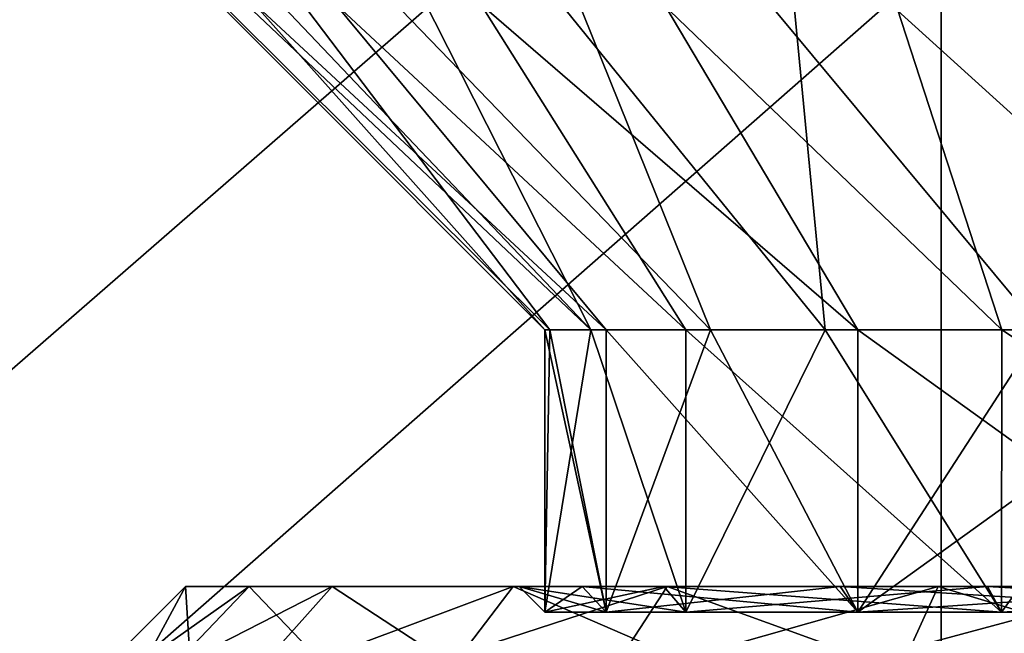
# Model space of a CAD drawing. Header units: millimetres. Extents: x -144 to 364, y -408 to 1133.
# Tile 272 of 656: x -100.74 to -98.82, y 992.36 to 993.55. Entities that reach past the tile are written whole.
import ezdxf

# ---------------------------------------------------------------- set-up
doc = ezdxf.new("R2010")
doc.units = ezdxf.units.MM
doc.header["$LTSCALE"] = 41.718519
for name, color, linetype in [('1339', 7, 'CONTINUOUS'), ('1341', 7, 'CONTINUOUS'), ('1343', 7, 'CONTINUOUS'), ('1344', 7, 'CONTINUOUS'), ('1372', 7, 'CONTINUOUS'), ('1375', 7, 'CONTINUOUS'), ('1420', 7, 'CONTINUOUS'), ('1422', 7, 'CONTINUOUS'), ('1426', 7, 'CONTINUOUS'), ('1428', 7, 'CONTINUOUS'), ('1731', 7, 'CONTINUOUS'), ('1732', 7, 'CONTINUOUS'), ('1737', 7, 'CONTINUOUS'), ('1738', 7, 'CONTINUOUS')]:
    doc.layers.add(name, color=color, linetype=linetype)

msp = doc.modelspace()

# ---------------------------------------------------------------- linework, layer by layer
at = {"layer": '1339', "color": 7, "linetype": 'CONTINUOUS', "true_color": 0xaaaaaa}
for points in [[(-98.9408, 994.45, 353.5441), (-106.4044, 994.45, 336.5287), (-98.9408, 987.95, 353.5441), (-98.9408, 994.45, 353.5441)], [(-98.9408, 987.95, 353.5441), (-106.4044, 994.45, 336.5287), (-106.4044, 987.95, 336.5287), (-98.9408, 987.95, 353.5441)], [(-88.7783, 994.45, 369.0989), (-98.9408, 994.45, 353.5441), (-88.7783, 987.95, 369.0989), (-88.7783, 994.45, 369.0989)], [(-88.7783, 987.95, 369.0989), (-98.9408, 994.45, 353.5441), (-98.9408, 987.95, 353.5441), (-88.7783, 987.95, 369.0989)]]:
    msp.add_3dface(points, dxfattribs=at)
at = {"layer": '1341', "color": 7, "linetype": 'CONTINUOUS', "true_color": 0xaaaaaa}
for points in [[(-105.4586, 994.45, 336.204), (-98.0613, 994.45, 353.0681), (-105.4586, 987.95, 336.204), (-105.4586, 994.45, 336.204)], [(-105.4586, 987.95, 336.204), (-98.0613, 994.45, 353.0681), (-98.0613, 987.95, 353.0681), (-105.4586, 987.95, 336.204)]]:
    msp.add_3dface(points, dxfattribs=at)
at = {"layer": '1343', "color": 7, "linetype": 'CONTINUOUS', "true_color": 0xaaaaaa}
for points in [[(-106.4044, 994.45, 263.4713), (-98.9408, 994.45, 246.4559), (-106.4044, 987.95, 263.4713), (-106.4044, 994.45, 263.4713)], [(-106.4044, 987.95, 263.4713), (-98.9408, 994.45, 246.4559), (-98.9408, 987.95, 246.4559), (-106.4044, 987.95, 263.4713)], [(-98.9408, 994.45, 246.4559), (-88.7783, 994.45, 230.9011), (-98.9408, 987.95, 246.4559), (-98.9408, 994.45, 246.4559)], [(-98.9408, 987.95, 246.4559), (-88.7783, 994.45, 230.9011), (-88.7783, 987.95, 230.9011), (-98.9408, 987.95, 246.4559)]]:
    msp.add_3dface(points, dxfattribs=at)
at = {"layer": '1344', "color": 7, "linetype": 'CONTINUOUS', "true_color": 0xaaaaaa}
for points in [[(-98.0613, 994.45, 246.9319), (-105.4586, 994.45, 263.796), (-98.0613, 987.95, 246.9319), (-98.0613, 994.45, 246.9319)], [(-98.0613, 987.95, 246.9319), (-105.4586, 994.45, 263.796), (-105.4586, 987.95, 263.796), (-98.0613, 987.95, 246.9319)]]:
    msp.add_3dface(points, dxfattribs=at)
at = {"layer": '1372', "color": 7, "linetype": 'CONTINUOUS', "true_color": 0xaaaaaa}
for points in [[(-99.7742, 992.45, 333.505), (-98.9468, 992.45, 334.1572), (-100.4127, 992.45, 331.5397), (-99.7742, 992.45, 333.505)], [(-100.4127, 992.45, 331.5397), (-98.9468, 992.45, 334.1572), (-99.4809, 992.45, 332.8029), (-100.4127, 992.45, 331.5397)], [(-100.2889, 992.45, 332.5858), (-99.7742, 992.45, 333.505), (-100.4127, 992.45, 331.5397), (-100.2889, 992.45, 332.5858)], [(-100.1268, 992.45, 330.5257), (-100.4127, 992.45, 331.5397), (-99.7628, 992.45, 331.9353), (-100.1268, 992.45, 330.5257)], [(-99.7628, 992.45, 331.9353), (-100.4127, 992.45, 331.5397), (-99.4809, 992.45, 332.8029), (-99.7628, 992.45, 331.9353)], [(-99.4745, 992.45, 329.6984), (-100.1268, 992.45, 330.5257), (-99.6403, 992.45, 331.0311), (-99.4745, 992.45, 329.6984)], [(-99.6403, 992.45, 331.0311), (-100.1268, 992.45, 330.5257), (-99.7628, 992.45, 331.9353), (-99.6403, 992.45, 331.0311)], [(-99.1377, 992.45, 330.2698), (-99.4745, 992.45, 329.6984), (-99.6403, 992.45, 331.0311), (-99.1377, 992.45, 330.2698)], [(-99.4809, 992.45, 332.8029), (-98.9468, 992.45, 334.1572), (-98.8504, 992.45, 333.4624), (-99.4809, 992.45, 332.8029)], [(-98.5554, 992.45, 329.1836), (-99.4745, 992.45, 329.6984), (-98.3545, 992.45, 329.8018), (-98.5554, 992.45, 329.1836)], [(-98.3545, 992.45, 329.8018), (-99.4745, 992.45, 329.6984), (-99.1377, 992.45, 330.2698), (-98.3545, 992.45, 329.8018)], [(-98.9468, 992.45, 334.1572), (-97.9328, 992.45, 334.4432), (-98.8504, 992.45, 333.4624), (-98.9468, 992.45, 334.1572)], [(-98.8504, 992.45, 333.4624), (-97.9328, 992.45, 334.4432), (-97.9962, 992.45, 333.7829), (-98.8504, 992.45, 333.4624)]]:
    msp.add_3dface(points, dxfattribs=at)
at = {"layer": '1375', "color": 7, "linetype": 'CONTINUOUS', "true_color": 0xaaaaaa}
for points in [[(-100.4127, 992.45, 268.4603), (-100.1268, 992.45, 269.4743), (-99.7742, 992.45, 266.495), (-100.4127, 992.45, 268.4603)], [(-100.2889, 992.45, 267.4142), (-100.4127, 992.45, 268.4603), (-99.7742, 992.45, 266.495), (-100.2889, 992.45, 267.4142)], [(-100.1268, 992.45, 269.4743), (-99.4745, 992.45, 270.3016), (-99.6403, 992.45, 268.9689), (-100.1268, 992.45, 269.4743)], [(-99.7742, 992.45, 266.495), (-100.1268, 992.45, 269.4743), (-99.7628, 992.45, 268.0647), (-99.7742, 992.45, 266.495)], [(-99.7628, 992.45, 268.0647), (-100.1268, 992.45, 269.4743), (-99.6403, 992.45, 268.9689), (-99.7628, 992.45, 268.0647)], [(-98.9468, 992.45, 265.8428), (-99.7742, 992.45, 266.495), (-99.4809, 992.45, 267.1971), (-98.9468, 992.45, 265.8428)], [(-99.4809, 992.45, 267.1971), (-99.7742, 992.45, 266.495), (-99.7628, 992.45, 268.0647), (-99.4809, 992.45, 267.1971)], [(-99.6403, 992.45, 268.9689), (-99.4745, 992.45, 270.3016), (-99.1377, 992.45, 269.7302), (-99.6403, 992.45, 268.9689)], [(-98.8504, 992.45, 266.5376), (-98.9468, 992.45, 265.8428), (-99.4809, 992.45, 267.1971), (-98.8504, 992.45, 266.5376)], [(-99.4745, 992.45, 270.3016), (-98.5554, 992.45, 270.8164), (-99.1377, 992.45, 269.7302), (-99.4745, 992.45, 270.3016)], [(-98.5554, 992.45, 270.8164), (-98.3545, 992.45, 270.1982), (-99.1377, 992.45, 269.7302), (-98.5554, 992.45, 270.8164)], [(-97.9328, 992.45, 265.5568), (-98.9468, 992.45, 265.8428), (-98.8504, 992.45, 266.5376), (-97.9328, 992.45, 265.5568)], [(-97.9962, 992.45, 266.2171), (-97.9328, 992.45, 265.5568), (-98.8504, 992.45, 266.5376), (-97.9962, 992.45, 266.2171)]]:
    msp.add_3dface(points, dxfattribs=at)
at = {"layer": '1420', "color": 7, "linetype": 'CONTINUOUS', "true_color": 0xaaaaaa}
for points in [[(-99.6403, 992.45, 331.0311), (-99.7628, 992.45, 331.9353), (-99.5935, 992.4, 331.0487), (-99.6403, 992.45, 331.0311)], [(-99.7628, 992.45, 331.9353), (-99.4809, 992.45, 332.8029), (-99.713, 992.4, 331.9308), (-99.7628, 992.45, 331.9353)], [(-99.5935, 992.4, 331.0487), (-99.7628, 992.45, 331.9353), (-99.713, 992.4, 331.9308), (-99.5935, 992.4, 331.0487)], [(-99.713, 992.4, 331.9308), (-99.4809, 992.45, 332.8029), (-99.438, 992.4, 332.7773), (-99.713, 992.4, 331.9308)], [(-99.1377, 992.45, 330.2698), (-99.6403, 992.45, 331.0311), (-99.1032, 992.4, 330.3059), (-99.1377, 992.45, 330.2698)], [(-99.1032, 992.4, 330.3059), (-99.6403, 992.45, 331.0311), (-99.5935, 992.4, 331.0487), (-99.1032, 992.4, 330.3059)], [(-99.4809, 992.45, 332.8029), (-98.8504, 992.45, 333.4624), (-99.438, 992.4, 332.7773), (-99.4809, 992.45, 332.8029)], [(-99.438, 992.4, 332.7773), (-98.8504, 992.45, 333.4624), (-98.8229, 992.4, 333.4206), (-99.438, 992.4, 332.7773)], [(-98.3545, 992.45, 329.8018), (-99.1377, 992.45, 330.2698), (-98.3391, 992.4, 329.8494), (-98.3545, 992.45, 329.8018)], [(-98.3391, 992.4, 329.8494), (-99.1377, 992.45, 330.2698), (-99.1032, 992.4, 330.3059), (-98.3391, 992.4, 329.8494)], [(-98.8504, 992.45, 333.4624), (-97.9962, 992.45, 333.7829), (-98.8229, 992.4, 333.4206), (-98.8504, 992.45, 333.4624)], [(-98.8229, 992.4, 333.4206), (-97.9962, 992.45, 333.7829), (-97.9895, 992.4, 333.7334), (-98.8229, 992.4, 333.4206)]]:
    msp.add_3dface(points, dxfattribs=at)
at = {"layer": '1422', "color": 7, "linetype": 'CONTINUOUS', "true_color": 0xaaaaaa}
for points in [[(-100.4127, 992.45, 331.5397), (-100.1268, 992.45, 330.5257), (-100.7118, 992.15, 331.5161), (-100.4127, 992.45, 331.5397)], [(-100.4127, 992.45, 331.5397), (-100.7118, 992.15, 331.5161), (-100.5742, 992.15, 332.6785), (-100.4127, 992.45, 331.5397)], [(-100.1268, 992.45, 330.5257), (-100.3941, 992.15, 330.3895), (-100.7118, 992.15, 331.5161), (-100.1268, 992.45, 330.5257)], [(-100.2889, 992.45, 332.5858), (-100.4127, 992.45, 331.5397), (-100.5742, 992.15, 332.6785), (-100.2889, 992.45, 332.5858)], [(-100.2889, 992.45, 332.5858), (-100.5742, 992.15, 332.6785), (-100.0023, 992.15, 333.6998), (-100.2889, 992.45, 332.5858)], [(-100.1268, 992.45, 330.5257), (-99.4745, 992.45, 329.6984), (-100.3941, 992.15, 330.3895), (-100.1268, 992.45, 330.5257)], [(-99.4745, 992.45, 329.6984), (-99.6694, 992.15, 329.4703), (-100.3941, 992.15, 330.3895), (-99.4745, 992.45, 329.6984)], [(-99.7742, 992.45, 333.505), (-100.2889, 992.45, 332.5858), (-100.0023, 992.15, 333.6998), (-99.7742, 992.45, 333.505)], [(-99.7742, 992.45, 333.505), (-100.0023, 992.15, 333.6998), (-99.083, 992.15, 334.4245), (-99.7742, 992.45, 333.505)], [(-98.9468, 992.45, 334.1572), (-99.7742, 992.45, 333.505), (-99.083, 992.15, 334.4245), (-98.9468, 992.45, 334.1572)], [(-99.4745, 992.45, 329.6984), (-98.5554, 992.45, 329.1836), (-99.6694, 992.15, 329.4703), (-99.4745, 992.45, 329.6984)], [(-98.5554, 992.45, 329.1836), (-98.6481, 992.15, 328.8983), (-99.6694, 992.15, 329.4703), (-98.5554, 992.45, 329.1836)], [(-98.9468, 992.45, 334.1572), (-99.083, 992.15, 334.4245), (-97.9564, 992.15, 334.7422), (-98.9468, 992.45, 334.1572)], [(-97.9328, 992.45, 334.4432), (-98.9468, 992.45, 334.1572), (-97.9564, 992.15, 334.7422), (-97.9328, 992.45, 334.4432)]]:
    msp.add_3dface(points, dxfattribs=at)
at = {"layer": '1426', "color": 7, "linetype": 'CONTINUOUS', "true_color": 0xaaaaaa}
for points in [[(-99.4809, 992.45, 267.1971), (-99.7628, 992.45, 268.0647), (-99.438, 992.4, 267.2227), (-99.4809, 992.45, 267.1971)], [(-99.7628, 992.45, 268.0647), (-99.6403, 992.45, 268.9689), (-99.713, 992.4, 268.0692), (-99.7628, 992.45, 268.0647)], [(-99.438, 992.4, 267.2227), (-99.7628, 992.45, 268.0647), (-99.713, 992.4, 268.0692), (-99.438, 992.4, 267.2227)], [(-99.713, 992.4, 268.0692), (-99.6403, 992.45, 268.9689), (-99.5935, 992.4, 268.9513), (-99.713, 992.4, 268.0692)], [(-99.6403, 992.45, 268.9689), (-99.1377, 992.45, 269.7302), (-99.5935, 992.4, 268.9513), (-99.6403, 992.45, 268.9689)], [(-99.5935, 992.4, 268.9513), (-99.1377, 992.45, 269.7302), (-99.1032, 992.4, 269.6941), (-99.5935, 992.4, 268.9513)], [(-98.8504, 992.45, 266.5376), (-99.4809, 992.45, 267.1971), (-98.8229, 992.4, 266.5794), (-98.8504, 992.45, 266.5376)], [(-98.8229, 992.4, 266.5794), (-99.4809, 992.45, 267.1971), (-99.438, 992.4, 267.2227), (-98.8229, 992.4, 266.5794)], [(-99.1377, 992.45, 269.7302), (-98.3545, 992.45, 270.1982), (-99.1032, 992.4, 269.6941), (-99.1377, 992.45, 269.7302)], [(-98.3545, 992.45, 270.1982), (-98.3391, 992.4, 270.1506), (-99.1032, 992.4, 269.6941), (-98.3545, 992.45, 270.1982)], [(-97.9962, 992.45, 266.2171), (-98.8504, 992.45, 266.5376), (-97.9895, 992.4, 266.2666), (-97.9962, 992.45, 266.2171)], [(-97.9895, 992.4, 266.2666), (-98.8504, 992.45, 266.5376), (-98.8229, 992.4, 266.5794), (-97.9895, 992.4, 266.2666)]]:
    msp.add_3dface(points, dxfattribs=at)
at = {"layer": '1428', "color": 7, "linetype": 'CONTINUOUS', "true_color": 0xaaaaaa}
for points in [[(-100.4127, 992.45, 268.4603), (-100.2889, 992.45, 267.4142), (-100.7118, 992.15, 268.4839), (-100.4127, 992.45, 268.4603)], [(-100.4127, 992.45, 268.4603), (-100.7118, 992.15, 268.4839), (-100.3941, 992.15, 269.6105), (-100.4127, 992.45, 268.4603)], [(-100.2889, 992.45, 267.4142), (-100.5742, 992.15, 267.3215), (-100.7118, 992.15, 268.4839), (-100.2889, 992.45, 267.4142)], [(-100.2889, 992.45, 267.4142), (-99.7742, 992.45, 266.495), (-100.5742, 992.15, 267.3215), (-100.2889, 992.45, 267.4142)], [(-99.7742, 992.45, 266.495), (-100.0023, 992.15, 266.3002), (-100.5742, 992.15, 267.3215), (-99.7742, 992.45, 266.495)], [(-100.1268, 992.45, 269.4743), (-100.4127, 992.45, 268.4603), (-100.3941, 992.15, 269.6105), (-100.1268, 992.45, 269.4743)], [(-100.1268, 992.45, 269.4743), (-100.3941, 992.15, 269.6105), (-99.6694, 992.15, 270.5297), (-100.1268, 992.45, 269.4743)], [(-99.4745, 992.45, 270.3016), (-100.1268, 992.45, 269.4743), (-99.6694, 992.15, 270.5297), (-99.4745, 992.45, 270.3016)], [(-99.7742, 992.45, 266.495), (-98.9468, 992.45, 265.8428), (-100.0023, 992.15, 266.3002), (-99.7742, 992.45, 266.495)], [(-98.9468, 992.45, 265.8428), (-99.083, 992.15, 265.5755), (-100.0023, 992.15, 266.3002), (-98.9468, 992.45, 265.8428)], [(-99.4745, 992.45, 270.3016), (-99.6694, 992.15, 270.5297), (-98.6481, 992.15, 271.1017), (-99.4745, 992.45, 270.3016)], [(-98.5554, 992.45, 270.8164), (-99.4745, 992.45, 270.3016), (-98.6481, 992.15, 271.1017), (-98.5554, 992.45, 270.8164)], [(-98.9468, 992.45, 265.8428), (-97.9328, 992.45, 265.5568), (-99.083, 992.15, 265.5755), (-98.9468, 992.45, 265.8428)], [(-97.9328, 992.45, 265.5568), (-97.9564, 992.15, 265.2578), (-99.083, 992.15, 265.5755), (-97.9328, 992.45, 265.5568)]]:
    msp.add_3dface(points, dxfattribs=at)
at = {"layer": '1731', "color": 7, "linetype": 'CONTINUOUS', "true_color": 0xc8c8c8}
for points in [[(-99.438, 992.4, 267.2227), (-99.713, 992.4, 268.0692), (-99.6232, 992.95, 267.6305), (-99.438, 992.4, 267.2227)], [(-99.713, 992.4, 268.0692), (-99.5935, 992.4, 268.9513), (-99.713, 992.95, 268.0692), (-99.713, 992.4, 268.0692)], [(-99.6232, 992.95, 267.6305), (-99.713, 992.4, 268.0692), (-99.713, 992.95, 268.0692), (-99.6232, 992.95, 267.6305)], [(-99.713, 992.95, 268.0692), (-99.5935, 992.4, 268.9513), (-99.703, 992.95, 268.517), (-99.713, 992.95, 268.0692)], [(-99.703, 992.95, 268.517), (-99.5935, 992.4, 268.9513), (-99.5935, 992.95, 268.9513), (-99.703, 992.95, 268.517)], [(-99.438, 992.95, 267.2227), (-99.438, 992.4, 267.2227), (-99.6232, 992.95, 267.6305), (-99.438, 992.95, 267.2227)], [(-99.5935, 992.4, 268.9513), (-99.1032, 992.4, 269.6941), (-99.5935, 992.95, 268.9513), (-99.5935, 992.4, 268.9513)], [(-99.5935, 992.95, 268.9513), (-99.1032, 992.4, 269.6941), (-99.3902, 992.95, 269.3503), (-99.5935, 992.95, 268.9513)], [(-98.8229, 992.4, 266.5794), (-99.438, 992.4, 267.2227), (-99.1667, 992.95, 266.8664), (-98.8229, 992.4, 266.5794)], [(-99.1667, 992.95, 266.8664), (-99.438, 992.4, 267.2227), (-99.438, 992.95, 267.2227), (-99.1667, 992.95, 266.8664)], [(-99.3902, 992.95, 269.3503), (-99.1032, 992.4, 269.6941), (-99.1032, 992.95, 269.6941), (-99.3902, 992.95, 269.3503)], [(-98.8228, 992.95, 266.5793), (-98.8229, 992.4, 266.5794), (-99.1667, 992.95, 266.8664), (-98.8228, 992.95, 266.5793)], [(-99.1032, 992.4, 269.6941), (-98.3391, 992.4, 270.1506), (-99.1032, 992.95, 269.6941), (-99.1032, 992.4, 269.6941)], [(-99.1032, 992.95, 269.6941), (-98.3391, 992.4, 270.1506), (-98.7469, 992.95, 269.9654), (-99.1032, 992.95, 269.6941)], [(-97.9895, 992.4, 266.2666), (-98.8229, 992.4, 266.5794), (-98.4238, 992.95, 266.376), (-97.9895, 992.4, 266.2666)], [(-98.4238, 992.95, 266.376), (-98.8229, 992.4, 266.5794), (-98.8228, 992.95, 266.5793), (-98.4238, 992.95, 266.376)]]:
    msp.add_3dface(points, dxfattribs=at)
at = {"layer": '1732', "color": 7, "linetype": 'CONTINUOUS', "true_color": 0xc8c8c8}
for points in [[(-99.713, 992.95, 268.0692), (-99.703, 992.95, 268.517), (-101.2103, 994.45, 268.5231), (-99.713, 992.95, 268.0692)], [(-101.0498, 994.45, 267.1669), (-99.713, 992.95, 268.0692), (-101.2103, 994.45, 268.5231), (-101.0498, 994.45, 267.1669)], [(-99.703, 992.95, 268.517), (-99.5935, 992.95, 268.9513), (-101.2103, 994.45, 268.5231), (-99.703, 992.95, 268.517)], [(-101.2103, 994.45, 268.5231), (-99.5935, 992.95, 268.9513), (-100.8396, 994.45, 269.8375), (-101.2103, 994.45, 268.5231)], [(-99.6232, 992.95, 267.6305), (-99.713, 992.95, 268.0692), (-101.0498, 994.45, 267.1669), (-99.6232, 992.95, 267.6305)], [(-100.3825, 994.45, 265.9754), (-99.6232, 992.95, 267.6305), (-101.0498, 994.45, 267.1669), (-100.3825, 994.45, 265.9754)], [(-99.5935, 992.95, 268.9513), (-99.3902, 992.95, 269.3503), (-100.8396, 994.45, 269.8375), (-99.5935, 992.95, 268.9513)], [(-99.3902, 992.95, 269.3503), (-99.1032, 992.95, 269.6941), (-100.8396, 994.45, 269.8375), (-99.3902, 992.95, 269.3503)], [(-100.8396, 994.45, 269.8375), (-99.1032, 992.95, 269.6941), (-99.9941, 994.45, 270.9099), (-100.8396, 994.45, 269.8375)], [(-99.1667, 992.95, 266.8664), (-99.438, 992.95, 267.2227), (-100.3825, 994.45, 265.9754), (-99.1667, 992.95, 266.8664)], [(-99.31, 994.45, 265.13), (-99.1667, 992.95, 266.8664), (-100.3825, 994.45, 265.9754), (-99.31, 994.45, 265.13)], [(-99.438, 992.95, 267.2227), (-99.6232, 992.95, 267.6305), (-100.3825, 994.45, 265.9754), (-99.438, 992.95, 267.2227)], [(-99.1032, 992.95, 269.6941), (-98.7469, 992.95, 269.9654), (-99.9941, 994.45, 270.9099), (-99.1032, 992.95, 269.6941)], [(-98.7469, 992.95, 269.9654), (-98.3391, 992.95, 270.1506), (-99.9941, 994.45, 270.9099), (-98.7469, 992.95, 269.9654)], [(-99.9941, 994.45, 270.9099), (-98.3391, 992.95, 270.1506), (-98.8026, 994.45, 271.5772), (-99.9941, 994.45, 270.9099)], [(-98.4238, 992.95, 266.376), (-98.8228, 992.95, 266.5793), (-99.31, 994.45, 265.13), (-98.4238, 992.95, 266.376)], [(-97.9956, 994.45, 264.7593), (-98.4238, 992.95, 266.376), (-99.31, 994.45, 265.13), (-97.9956, 994.45, 264.7593)], [(-98.8228, 992.95, 266.5793), (-99.1667, 992.95, 266.8664), (-99.31, 994.45, 265.13), (-98.8228, 992.95, 266.5793)]]:
    msp.add_3dface(points, dxfattribs=at)
at = {"layer": '1737', "color": 7, "linetype": 'CONTINUOUS', "true_color": 0xc8c8c8}
for points in [[(-99.5935, 992.4, 331.0487), (-99.713, 992.4, 331.9308), (-99.703, 992.95, 331.483), (-99.5935, 992.4, 331.0487)], [(-99.713, 992.4, 331.9308), (-99.438, 992.4, 332.7773), (-99.6232, 992.95, 332.3695), (-99.713, 992.4, 331.9308)], [(-99.703, 992.95, 331.483), (-99.713, 992.4, 331.9308), (-99.713, 992.95, 331.9308), (-99.703, 992.95, 331.483)], [(-99.713, 992.95, 331.9308), (-99.713, 992.4, 331.9308), (-99.6232, 992.95, 332.3695), (-99.713, 992.95, 331.9308)], [(-99.5935, 992.95, 331.0487), (-99.5935, 992.4, 331.0487), (-99.703, 992.95, 331.483), (-99.5935, 992.95, 331.0487)], [(-99.6232, 992.95, 332.3695), (-99.438, 992.4, 332.7773), (-99.438, 992.95, 332.7773), (-99.6232, 992.95, 332.3695)], [(-99.1032, 992.4, 330.3059), (-99.5935, 992.4, 331.0487), (-99.3902, 992.95, 330.6497), (-99.1032, 992.4, 330.3059)], [(-99.3902, 992.95, 330.6497), (-99.5935, 992.4, 331.0487), (-99.5935, 992.95, 331.0487), (-99.3902, 992.95, 330.6497)], [(-99.438, 992.4, 332.7773), (-98.8229, 992.4, 333.4206), (-99.438, 992.95, 332.7773), (-99.438, 992.4, 332.7773)], [(-99.438, 992.95, 332.7773), (-98.8229, 992.4, 333.4206), (-99.1667, 992.95, 333.1336), (-99.438, 992.95, 332.7773)], [(-99.1032, 992.95, 330.3059), (-99.1032, 992.4, 330.3059), (-99.3902, 992.95, 330.6497), (-99.1032, 992.95, 330.3059)], [(-99.1667, 992.95, 333.1336), (-98.8229, 992.4, 333.4206), (-98.8228, 992.95, 333.4207), (-99.1667, 992.95, 333.1336)], [(-98.3391, 992.4, 329.8494), (-99.1032, 992.4, 330.3059), (-98.3391, 992.95, 329.8494), (-98.3391, 992.4, 329.8494)], [(-98.3391, 992.95, 329.8494), (-99.1032, 992.4, 330.3059), (-98.7469, 992.95, 330.0346), (-98.3391, 992.95, 329.8494)], [(-98.7469, 992.95, 330.0346), (-99.1032, 992.4, 330.3059), (-99.1032, 992.95, 330.3059), (-98.7469, 992.95, 330.0346)], [(-98.8229, 992.4, 333.4206), (-97.9895, 992.4, 333.7334), (-98.8228, 992.95, 333.4207), (-98.8229, 992.4, 333.4206)], [(-98.8228, 992.95, 333.4207), (-97.9895, 992.4, 333.7334), (-98.4238, 992.95, 333.624), (-98.8228, 992.95, 333.4207)]]:
    msp.add_3dface(points, dxfattribs=at)
at = {"layer": '1738', "color": 7, "linetype": 'CONTINUOUS', "true_color": 0xc8c8c8}
for points in [[(-99.703, 992.95, 331.483), (-99.713, 992.95, 331.9308), (-101.2103, 994.45, 331.4769), (-99.703, 992.95, 331.483)], [(-100.8396, 994.45, 330.1625), (-99.703, 992.95, 331.483), (-101.2103, 994.45, 331.4769), (-100.8396, 994.45, 330.1625)], [(-99.713, 992.95, 331.9308), (-99.6232, 992.95, 332.3695), (-101.2103, 994.45, 331.4769), (-99.713, 992.95, 331.9308)], [(-101.2103, 994.45, 331.4769), (-99.6232, 992.95, 332.3695), (-101.0498, 994.45, 332.8331), (-101.2103, 994.45, 331.4769)], [(-99.6232, 992.95, 332.3695), (-99.438, 992.95, 332.7773), (-101.0498, 994.45, 332.8331), (-99.6232, 992.95, 332.3695)], [(-101.0498, 994.45, 332.8331), (-99.438, 992.95, 332.7773), (-100.3825, 994.45, 334.0246), (-101.0498, 994.45, 332.8331)], [(-99.3902, 992.95, 330.6497), (-99.5935, 992.95, 331.0487), (-100.8396, 994.45, 330.1625), (-99.3902, 992.95, 330.6497)], [(-99.9941, 994.45, 329.0901), (-99.3902, 992.95, 330.6497), (-100.8396, 994.45, 330.1625), (-99.9941, 994.45, 329.0901)], [(-99.5935, 992.95, 331.0487), (-99.703, 992.95, 331.483), (-100.8396, 994.45, 330.1625), (-99.5935, 992.95, 331.0487)], [(-99.438, 992.95, 332.7773), (-99.1667, 992.95, 333.1336), (-100.3825, 994.45, 334.0246), (-99.438, 992.95, 332.7773)], [(-99.1667, 992.95, 333.1336), (-98.8228, 992.95, 333.4207), (-100.3825, 994.45, 334.0246), (-99.1667, 992.95, 333.1336)], [(-100.3825, 994.45, 334.0246), (-98.8228, 992.95, 333.4207), (-99.31, 994.45, 334.87), (-100.3825, 994.45, 334.0246)], [(-98.7469, 992.95, 330.0346), (-99.1032, 992.95, 330.3059), (-99.9941, 994.45, 329.0901), (-98.7469, 992.95, 330.0346)], [(-98.8026, 994.45, 328.4228), (-98.7469, 992.95, 330.0346), (-99.9941, 994.45, 329.0901), (-98.8026, 994.45, 328.4228)], [(-99.1032, 992.95, 330.3059), (-99.3902, 992.95, 330.6497), (-99.9941, 994.45, 329.0901), (-99.1032, 992.95, 330.3059)], [(-98.8228, 992.95, 333.4207), (-98.4238, 992.95, 333.624), (-99.31, 994.45, 334.87), (-98.8228, 992.95, 333.4207)], [(-98.4238, 992.95, 333.624), (-97.9895, 992.95, 333.7334), (-99.31, 994.45, 334.87), (-98.4238, 992.95, 333.624)], [(-99.31, 994.45, 334.87), (-97.9895, 992.95, 333.7334), (-97.9956, 994.45, 335.2407), (-99.31, 994.45, 334.87)]]:
    msp.add_3dface(points, dxfattribs=at)

doc.saveas('drawing.dxf')
